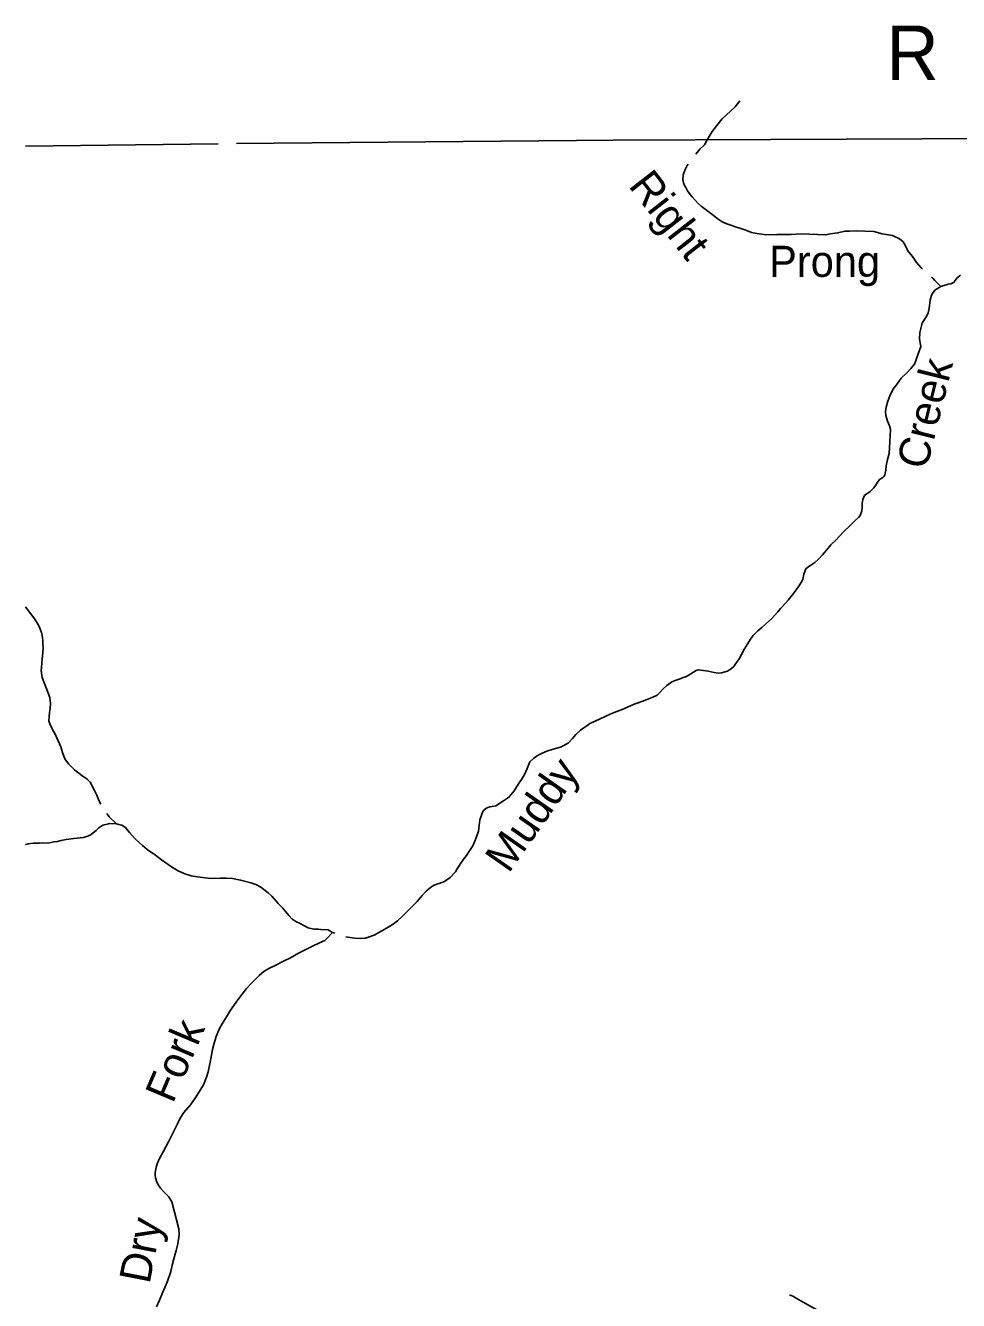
# Model space of a CAD drawing. Extents: x -492261 to -432772, y 1441225 to 1452922.
# Drawn here: x -461914.6 to -461756.1, y 1452693.5 to 1452910.1 of the extents above; entities that cross this region are included whole.
import ezdxf

# ---------------------------------------------------------------- set-up
doc = ezdxf.new("R2010")
doc.units = 0
doc.layers.add('Default', color=7, linetype='Continuous')

msp = doc.modelspace()

# ---------------------------------------------------------------- linework, layer by layer
at = {"layer": 'Default'}
for points in [[(-461798.83, 1452890.7), (-461797.99, 1452892.11), (-461797.18, 1452893.12), (-461796.34, 1452894.21), (-461794.04, 1452896.31), (-461793.3, 1452897.33)], [(-461682.9, 1452891.42), (-461683.01, 1452891.42), (-461749.48, 1452890.94), (-461800.86, 1452890.7)], [(-461881.82, 1452890.03), (-461914.56, 1452889.6)], [(-461821, 1452890.57), (-461878.73, 1452890.06)], [(-461800.86, 1452890.7), (-461814.8, 1452890.63), (-461821, 1452890.57)], [(-461800.73, 1452888.28), (-461800.05, 1452889.09), (-461799.26, 1452889.87), (-461798.83, 1452890.7)], [(-461791.27, 1452874.95), (-461792.27, 1452875.33), (-461793.3, 1452875.67), (-461794.08, 1452875.94), (-461794.65, 1452876.13), (-461795.5, 1452876.42), (-461796.16, 1452876.74), (-461796.96, 1452877.23), (-461798.02, 1452878.07), (-461798.92, 1452878.74), (-461799.83, 1452879.43), (-461800.38, 1452879.95), (-461800.89, 1452880.52), (-461801.37, 1452881.04), (-461801.69, 1452881.43), (-461802.13, 1452882.05), (-461802.46, 1452882.58), (-461802.66, 1452882.97), (-461802.84, 1452883.42), (-461802.97, 1452883.97), (-461802.88, 1452884.7), (-461802.78, 1452885.1), (-461802.51, 1452885.78), (-461802.2, 1452886.36), (-461802.06, 1452886.54)], [(-461791.27, 1452874.95), (-461790.37, 1452874.78), (-461788.74, 1452874.55), (-461786.97, 1452874.6), (-461785.46, 1452874.63)], [(-461762.25, 1452868.73), (-461762.49, 1452868.93), (-461763.3, 1452869.87), (-461763.98, 1452870.86), (-461764.72, 1452871.86), (-461765.17, 1452872.7), (-461765.56, 1452873.38), (-461766.16, 1452873.89), (-461767.34, 1452874.43), (-461769.09, 1452874.74), (-461770.51, 1452875.12), (-461771.99, 1452875.2), (-461773.39, 1452875.24), (-461774.68, 1452875.2), (-461775.46, 1452875.17), (-461776.63, 1452874.9), (-461777.92, 1452874.71), (-461778.67, 1452874.55), (-461781.51, 1452874.67), (-461782.66, 1452874.71), (-461783.71, 1452874.67), (-461784.58, 1452874.64), (-461785.46, 1452874.63), (-461785.59, 1452874.62)], [(-461755.82, 1452867.7), (-461756.31, 1452867.32), (-461756.75, 1452866.74), (-461756.9, 1452866.54), (-461757.12, 1452866.39), (-461757.47, 1452866.26), (-461757.9, 1452866.18), (-461759.16, 1452865.79), (-461760.16, 1452865.15), (-461760.7, 1452864.44), (-461760.96, 1452863.54), (-461761.15, 1452862.04), (-461761.31, 1452861.33), (-461761.51, 1452860.81), (-461761.88, 1452860.28), (-461762.34, 1452859.55), (-461762.49, 1452858.89), (-461762.7, 1452857.96), (-461762.74, 1452856.84), (-461762.53, 1452855.59), (-461763.62, 1452852.6), (-461764.23, 1452851.84), (-461764.97, 1452851.08), (-461765.86, 1452850.19), (-461766.68, 1452849.11), (-461767.27, 1452848.3), (-461767.83, 1452847.19), (-461768.14, 1452846.29), (-461768.43, 1452845.31), (-461768.52, 1452844.58), (-461768.49, 1452843.86), (-461768.21, 1452842.91), (-461767.88, 1452842.11), (-461767.69, 1452841.51), (-461767.93, 1452837.43), (-461768.19, 1452836.4), (-461768.4, 1452835.35), (-461768.47, 1452834.57), (-461768.57, 1452834.07), (-461768.66, 1452833.72), (-461768.76, 1452833.54), (-461768.98, 1452833.36), (-461769.3, 1452833.18), (-461769.58, 1452832.98), (-461769.97, 1452832.43), (-461770.24, 1452832), (-461770.51, 1452831.59), (-461771.13, 1452830.96), (-461771.87, 1452830.45), (-461772.12, 1452830.27), (-461772.39, 1452829.6), (-461772.48, 1452828.92), (-461772.52, 1452828.29), (-461772.57, 1452827.67), (-461772.71, 1452827.19), (-461772.83, 1452826.91), (-461773.1, 1452826.56), (-461773.67, 1452826.05), (-461774.46, 1452825.27), (-461775.75, 1452824.03), (-461776.93, 1452822.76), (-461777.8, 1452821.88), (-461778.58, 1452820.97), (-461779.22, 1452820.18), (-461779.92, 1452819.45), (-461780.51, 1452818.89), (-461780.86, 1452818.66), (-461781.62, 1452818.18), (-461781.75, 1452818.1), (-461782.04, 1452817.8), (-461782.38, 1452816.94), (-461782.6, 1452816.01), (-461782.8, 1452815.64), (-461783.24, 1452814.88), (-461784.15, 1452813.62), (-461785.06, 1452812.51), (-461786.05, 1452811.44), (-461786.34, 1452811.07), (-461786.81, 1452810.53), (-461787.92, 1452809.32), (-461788.86, 1452808.48), (-461789.55, 1452807.85), (-461790.22, 1452807.29), (-461791.03, 1452806.48), (-461791.48, 1452805.88), (-461791.94, 1452805.12), (-461792.46, 1452804.21), (-461793, 1452803.26), (-461793.41, 1452802.55), (-461793.93, 1452801.77), (-461794.3, 1452801.24), (-461794.67, 1452800.88), (-461795.39, 1452800.45), (-461796.36, 1452800.14)], [(-461759.16, 1452865.79), (-461760.15, 1452866.78), (-461760.5, 1452867.18), (-461760.75, 1452867.44)], [(-461909.48, 1452789.64), (-461910.02, 1452790.66), (-461910.42, 1452791.51), (-461910.58, 1452792.03), (-461910.56, 1452792.71), (-461910.47, 1452793.44), (-461910.38, 1452794.09), (-461910.31, 1452794.92), (-461910.42, 1452795.92), (-461910.65, 1452796.61), (-461911.47, 1452798.63), (-461911.73, 1452799.38), (-461911.87, 1452800.58), (-461911.85, 1452801.01), (-461911.8, 1452801.86), (-461911.71, 1452802.56), (-461911.6, 1452803.56), (-461911.56, 1452804.39), (-461911.59, 1452805.09), (-461911.62, 1452805.71), (-461911.65, 1452806.04), (-461911.75, 1452806.56), (-461911.86, 1452806.99), (-461911.94, 1452807.31), (-461912.24, 1452808.03), (-461912.68, 1452808.81), (-461913.13, 1452809.5), (-461913.89, 1452810.47), (-461914.56, 1452811.38)], [(-461796.36, 1452800.14), (-461796.93, 1452800.11), (-461797.63, 1452800.2), (-461798.13, 1452800.32), (-461798.63, 1452800.46), (-461799.46, 1452800.58), (-461800.36, 1452800.64), (-461800.7, 1452800.54), (-461801.15, 1452800.28), (-461801.57, 1452800), (-461802.02, 1452799.7), (-461802.49, 1452799.49), (-461802.91, 1452799.34), (-461803.38, 1452799.16), (-461804.23, 1452798.87), (-461804.8, 1452798.62), (-461805.67, 1452798.01), (-461806.38, 1452797.35), (-461806.85, 1452796.82), (-461807.3, 1452796.39), (-461807.42, 1452796.31), (-461808.07, 1452796.03), (-461808.89, 1452795.67), (-461809.46, 1452795.46), (-461810.55, 1452795.05), (-461811.22, 1452794.81), (-461812.34, 1452794.33), (-461813.26, 1452793.94), (-461814.13, 1452793.6), (-461815.2, 1452793.17), (-461816.12, 1452792.73), (-461817.83, 1452791.96), (-461818.73, 1452791.53), (-461819.04, 1452791.34)], [(-461823.74, 1452787.53), (-461823.05, 1452787.88), (-461822.37, 1452788.28), (-461821.66, 1452789.01), (-461821.09, 1452789.67), (-461820.34, 1452790.4), (-461819.04, 1452791.34)], [(-461909.48, 1452789.64), (-461908.56, 1452787.6), (-461908.3, 1452786.65), (-461907.86, 1452785.56), (-461907.24, 1452784.69), (-461906.22, 1452783.66), (-461905.01, 1452782.71), (-461904.11, 1452782.1), (-461903.58, 1452781.61), (-461902.89, 1452780.28), (-461902.46, 1452779.36)], [(-461823.74, 1452787.53), (-461824.96, 1452787.17), (-461826.05, 1452786.86), (-461826.92, 1452786.47), (-461827.77, 1452786.01), (-461828.26, 1452785.68), (-461828.9, 1452785.02), (-461829.39, 1452783.89), (-461829.85, 1452782.88), (-461830.37, 1452782.05), (-461830.86, 1452781.3), (-461831.6, 1452780.09), (-461832.41, 1452779.08), (-461832.71, 1452778.85), (-461833.23, 1452778.52), (-461834.02, 1452778.01), (-461834.39, 1452777.75), (-461834.71, 1452777.57), (-461835.31, 1452777.47), (-461835.74, 1452777.41), (-461836.06, 1452777.28), (-461836.38, 1452777.13), (-461836.73, 1452776.82), (-461836.9, 1452776.6), (-461837.41, 1452775.21), (-461837.41, 1452775.18)], [(-461901.77, 1452777.87), (-461902.13, 1452778.46), (-461902.46, 1452779.36)], [(-461898.19, 1452774.27), (-461898.49, 1452774.35), (-461898.69, 1452774.42), (-461899.09, 1452774.49), (-461900.35, 1452775.71), (-461900.72, 1452776.27)], [(-461899.09, 1452774.49), (-461900.19, 1452774.58), (-461900.47, 1452774.53), (-461901.44, 1452774.27), (-461902.08, 1452773.81), (-461902.58, 1452773.4), (-461902.77, 1452773.18), (-461903.42, 1452772.72), (-461903.99, 1452772.41), (-461904.71, 1452772.18), (-461906.35, 1452772.03), (-461907.65, 1452771.84), (-461908.5, 1452771.66), (-461909.12, 1452771.53), (-461909.72, 1452771.42), (-461910.19, 1452771.34), (-461910.76, 1452771.23), (-461911.46, 1452771.25), (-461912.16, 1452771.22), (-461913.23, 1452771.2), (-461914.13, 1452771.12), (-461914.48, 1452771.02), (-461914.56, 1452770.97)], [(-461898.19, 1452774.27), (-461897.56, 1452773.87), (-461896.89, 1452773.05), (-461895.96, 1452771.95), (-461894.69, 1452770.85)], [(-461838.28, 1452771.54), (-461837.96, 1452772.28), (-461837.66, 1452773.25), (-461837.51, 1452774.29), (-461837.41, 1452775.18)], [(-461869.81, 1452758.86), (-461869.86, 1452758.91), (-461870.37, 1452759.58), (-461870.95, 1452760.25), (-461871.65, 1452760.97), (-461872.71, 1452762.21), (-461873.37, 1452762.77), (-461874.1, 1452763.37), (-461874.6, 1452763.76), (-461875.46, 1452764.18), (-461876.28, 1452764.49), (-461878.03, 1452764.95), (-461879.41, 1452765.21), (-461880.48, 1452765.27), (-461881.51, 1452765.26), (-461883.03, 1452765.24), (-461884.05, 1452765.33), (-461885.33, 1452765.49), (-461886.45, 1452765.7), (-461887.48, 1452765.99), (-461888.65, 1452766.5), (-461889.76, 1452767.22), (-461891.49, 1452768.4), (-461892.5, 1452769.19), (-461893.88, 1452770.15), (-461894.69, 1452770.85)], [(-461838.28, 1452771.54), (-461838.6, 1452770.75), (-461839.16, 1452769.92), (-461839.68, 1452769.14), (-461840.12, 1452768.56), (-461840.64, 1452767.85), (-461841.25, 1452766.87), (-461841.57, 1452766.34), (-461842.48, 1452765.4), (-461843.42, 1452764.71), (-461843.85, 1452764.53), (-461844.34, 1452764.38), (-461844.74, 1452764.27), (-461845.16, 1452764.09), (-461845.76, 1452763.74), (-461846.57, 1452763), (-461847.22, 1452762.32), (-461848.05, 1452761.33), (-461848.99, 1452760.4), (-461849.83, 1452759.53), (-461850.62, 1452758.77), (-461851.41, 1452758.04), (-461852.16, 1452757.48), (-461852.97, 1452756.97), (-461853.54, 1452756.61), (-461854.19, 1452756.26), (-461854.83, 1452755.87), (-461855.33, 1452755.62), (-461856.32, 1452755.23), (-461856.87, 1452755.1), (-461857.74, 1452755.04), (-461858.67, 1452755.1), (-461859.82, 1452755.24), (-461860.15, 1452755.32)], [(-461869.81, 1452758.86), (-461869.33, 1452758.35), (-461868.65, 1452757.92), (-461867.94, 1452757.6), (-461867.3, 1452757.24), (-461866.56, 1452756.85), (-461865.6, 1452756.64), (-461864.82, 1452756.61), (-461864.39, 1452756.57), (-461863.18, 1452756.51)], [(-461862.42, 1452756.06), (-461863.33, 1452755.08), (-461863.75, 1452754.7), (-461864.75, 1452754.23), (-461865.74, 1452753.8), (-461868.22, 1452752.52), (-461869.59, 1452751.73), (-461870.78, 1452751.19), (-461872.29, 1452750.39), (-461873.14, 1452749.98), (-461874.03, 1452749.45), (-461874.87, 1452748.76), (-461875.46, 1452748.16), (-461876.18, 1452747.45), (-461877.04, 1452746.54), (-461878.5, 1452744.59), (-461879.75, 1452742.83), (-461880.58, 1452741.46), (-461881.15, 1452740.51), (-461881.66, 1452739.6), (-461882.17, 1452738.37), (-461882.54, 1452737.24), (-461882.8, 1452736.18), (-461883.04, 1452734.95), (-461883.18, 1452734), (-461883.53, 1452732.4), (-461883.82, 1452731.47), (-461884.36, 1452730.18), (-461885.66, 1452728.09), (-461886.57, 1452726.78), (-461887.7, 1452725.44), (-461888.29, 1452724.48), (-461888.76, 1452723.53), (-461889.22, 1452722.64), (-461890.25, 1452720.51), (-461891.18, 1452718.77), (-461891.79, 1452717.66), (-461892.23, 1452716.75), (-461892.4, 1452716.1), (-461892.54, 1452715.3), (-461892.56, 1452714.82), (-461892.48, 1452714.35), (-461892.25, 1452713.65), (-461891.99, 1452713.15), (-461891.61, 1452712.61), (-461891.06, 1452711.99), (-461890.2, 1452711.12), (-461889.74, 1452710.32), (-461888.5, 1452705.71), (-461888.49, 1452704.68), (-461888.69, 1452703.18), (-461888.98, 1452702.05), (-461889.37, 1452700.62), (-461889.65, 1452699.56), (-461889.89, 1452698.43), (-461890.5, 1452696.62), (-461891.28, 1452694.81), (-461891.79, 1452693.56), (-461892.3, 1452692.45)], [(-461862.42, 1452756.06), (-461863.18, 1452756.51)], [(-461862.06, 1452755.93), (-461862.42, 1452756.06)], [(-461772.69, 1452688.32), (-461774.36, 1452688.88), (-461775.92, 1452689.49), (-461776.97, 1452690), (-461778.58, 1452690.94), (-461780.11, 1452691.89), (-461781.62, 1452692.75), (-461782.52, 1452693.24), (-461783.72, 1452693.91), (-461784.3, 1452694.25), (-461784.83, 1452694.47)]]:
    msp.add_lwpolyline(points, dxfattribs=at)

# ---------------------------------------------------------------- texts
for s, height, p in [('R', 9.24, (-461768.41, 1452900.88)), ('Prong', 5.28, (-461788.3, 1452867.42))]:
    msp.add_text(s, height=height, dxfattribs=at).set_placement(p)
for s, rotation, p in [('Right', 308, (-461812.31, 1452882.87)), ('Creek', 76, (-461761.59, 1452834.5)), ('Muddy', 55, (-461832.52, 1452765.95)), ('Fork', 67, (-461889.53, 1452726.83)), ('Dry', 79, (-461893.5, 1452696.21))]:
    msp.add_text(s, height=5.28, rotation=rotation, dxfattribs=at).set_placement(p)

doc.saveas('drawing.dxf')
